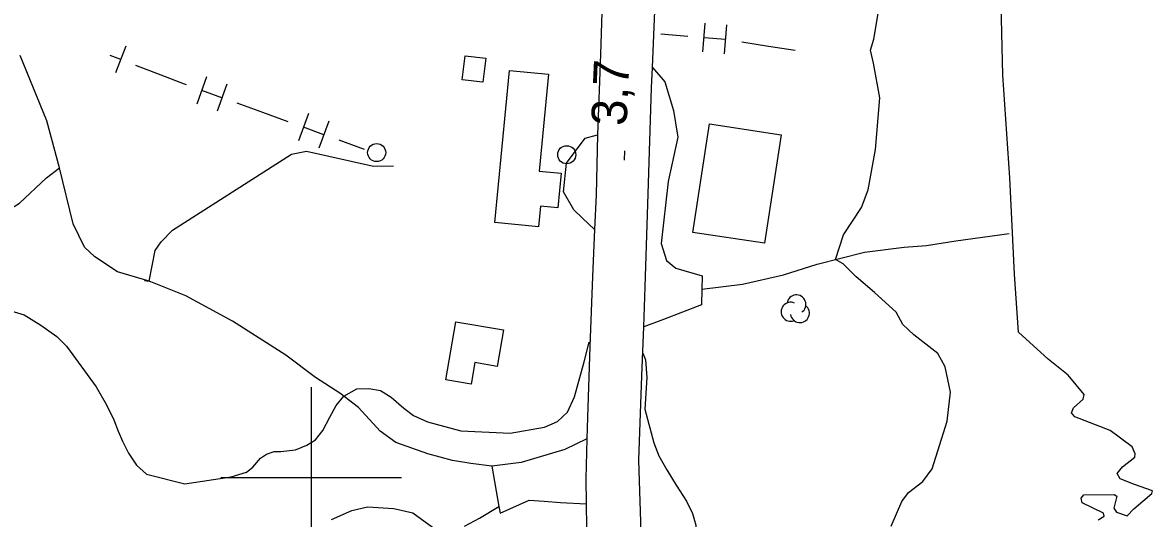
# Model space of a CAD drawing. Extents: x 362852 to 366875, y 5563573 to 5566479.
# Drawn here: x 363568 to 363693.2, y 5564195.5 to 5564250.4 of the extents above; entities that cross this region are included whole.
import ezdxf

# ---------------------------------------------------------------- set-up
doc = ezdxf.new("R2010")
doc.units = 0
for name, color, linetype in [('Niveau 19', 7, 'Continuous'), ('Niveau 2', 7, 'Continuous'), ('Niveau 21', 7, 'Continuous'), ('Niveau 22', 7, 'Continuous'), ('Niveau 3', 7, 'Continuous'), ('Niveau 31', 7, 'Continuous'), ('Niveau 36', 7, 'Continuous'), ('Niveau 37', 7, 'Continuous'), ('Niveau 4', 7, 'Continuous'), ('Niveau 44', 7, 'Continuous'), ('Niveau 61', 7, 'Continuous')]:
    doc.layers.add(name, color=color, linetype=linetype)

msp = doc.modelspace()

# ---------------------------------------------------------------- linework, layer by layer
at = {"layer": 'Niveau 19'}
for points in [[(363637.83, 5564245.44), (363639.21, 5564243.84), (363640.16, 5564240.67), (363640.62, 5564237.71), (363639.58, 5564232.8), (363638.77, 5564225.94), (363639.37, 5564224.07), (363640.42, 5564223.2), (363643.34, 5564222.36), (363643.3, 5564220.89), (363643.25, 5564219.13), (363639.05, 5564217.53), (363636.85, 5564216.69)], [(363631.4, 5564227.5), (363630.06, 5564228.74), (363629.11, 5564229.67), (363627.95, 5564231.68), (363628.31, 5564234.84), (363630.37, 5564237.61), (363631.72, 5564237.98)], [(363630.55, 5564204.27), (363628.12, 5564203.12), (363623.26, 5564201.67), (363620.03, 5564201.27), (363620.81, 5564196.8), (363620.94, 5564196.04), (363624.17, 5564197.5), (363625.84, 5564197.39), (363627.62, 5564197.24), (363630.48, 5564197.07)]]:
    msp.add_lwpolyline(points, dxfattribs=at)
at = {"layer": 'Niveau 2'}
for points in [[(363664.28, 5564194.59), (363665.45, 5564197.34), (363666.21, 5564198.35), (363667.77, 5564199.57), (363668.82, 5564200.95), (363670.49, 5564206.23), (363670.83, 5564209.45), (363670.26, 5564212.28), (363669.45, 5564213.76), (363666.77, 5564215.83), (363665.55, 5564216.95), (363664.84, 5564218.34), (363662.42, 5564220.52), (363660.38, 5564222.23), (363658.95, 5564223.7), (363658.12, 5564224.16), (363658.98, 5564226.91), (363660.97, 5564229.94), (363661.72, 5564231.89), (363662.53, 5564236.37), (363663.01, 5564242.09), (363662.33, 5564245.94), (363661.99, 5564247.36), (363662.35, 5564248.58), (363662.85, 5564251.42)], [(363562.53, 5564219.73), (363568.19, 5564218.03), (363570.05, 5564216.88), (363571.83, 5564215.62), (363572.9, 5564214.57), (363576.17, 5564210.06), (363577.33, 5564208.04), (363578.15, 5564206.38), (363578.61, 5564205.14), (363579.08, 5564204.02), (363579.77, 5564202.68), (363580.64, 5564201.36), (363581.74, 5564200.38), (363586.01, 5564199.29), (363591.13, 5564200.07), (363592.84, 5564200.6), (363593.55, 5564201.15), (363594.39, 5564202.13), (363595.07, 5564202.6), (363595.89, 5564202.88), (363596.64, 5564202.89), (363598.25, 5564203.06), (363599.53, 5564203.6)], [(363599.53, 5564203.6), (363600.47, 5564204.19), (363601.29, 5564205.22), (363602.06, 5564206.67), (363602.77, 5564207.97), (363603.64, 5564209.02), (363605.06, 5564209.81), (363606.41, 5564209.87), (363607.69, 5564209.66), (363608.88, 5564208.91), (363610.27, 5564207.68), (363611.36, 5564206.88), (363612.91, 5564206.16), (363616.57, 5564205.19), (363622.06, 5564204.93), (363625.85, 5564205.59), (363627.29, 5564206.19), (363628.42, 5564207.23), (363629.2, 5564208.94), (363630.26, 5564212.82), (363630.79, 5564214.99), (363630.89, 5564214.97)], [(363636.74, 5564213.78), (363637.05, 5564213.05), (363637.18, 5564211.1), (363636.97, 5564207.57), (363637.97, 5564203.86), (363638.52, 5564202.4), (363639.43, 5564200.84), (363640.45, 5564199.14), (363641.58, 5564197.36), (363642.26, 5564196.02), (363642.62, 5564194.73), (363642.74, 5564193.4), (363642.44, 5564192.47), (363640.92, 5564189.82), (363640.63, 5564188.45), (363640.72, 5564186.29), (363640.95, 5564184.39), (363641.27, 5564182.58), (363641.65, 5564181.24), (363642.05, 5564179.4), (363642.62, 5564177.89), (363645.94, 5564172.53), (363646.9, 5564171.87), (363647.98, 5564171.38)]]:
    msp.add_lwpolyline(points, dxfattribs=at)
at = {"layer": 'Niveau 21'}
for points in [[(363632.31, 5564255.06), (363632.07, 5564246.92), (363631.72, 5564237.98), (363631.57, 5564231.34), (363631.4, 5564227.5), (363631.18, 5564222.28), (363630.87, 5564214.51), (363630.61, 5564206.64), (363630.55, 5564204.27), (363630.45, 5564199.87), (363630.48, 5564197.07), (363630.54, 5564191.9)], [(363636.59, 5564192.78), (363636.31, 5564201.93), (363636.65, 5564211.28), (363636.85, 5564216.69), (363637.01, 5564221.14), (363637.35, 5564231.45), (363637.73, 5564243.2), (363637.83, 5564245.44), (363638.13, 5564252.6)]]:
    msp.add_lwpolyline(points, dxfattribs=at)
at = {"layer": 'Niveau 22'}
for points in [[(363620.03, 5564201.27), (363617.71, 5564201.55), (363615.68, 5564201.9), (363612.94, 5564202.62), (363609.4, 5564203.89), (363607.65, 5564205.13), (363605.24, 5564207.75), (363603.19, 5564209.34), (363600.49, 5564211.1), (363597.19, 5564213.55), (363591.27, 5564217.34), (363586.12, 5564220.15), (363582.05, 5564221.77), (363578.54, 5564222.8), (363576.04, 5564224.45), (363574.89, 5564225.53), (363573.62, 5564228.13), (363572.12, 5564234.34), (363570.71, 5564239.55), (363567.74, 5564246.76)], [(363581.55, 5564221.84), (363582.05, 5564221.77), (363582.7, 5564225.17), (363583.39, 5564226.12), (363584.62, 5564227.43), (363591.7, 5564231.91), (363597.82, 5564235.85), (363599.47, 5564236.19), (363606.91, 5564234.51), (363609.11, 5564234.54)], [(363537.28, 5564226.6), (363539.83, 5564227.5), (363542.31, 5564227.81), (363545.76, 5564227.98), (363550.07, 5564227.59), (363553.32, 5564227.72), (363555.86, 5564228.49), (363557.79, 5564228.94), (363559.74, 5564228.67), (363561.77, 5564228.73), (363564.06, 5564229.96), (363565.49, 5564230.26), (363567.11, 5564230.04), (363567.7, 5564230.41), (363570.68, 5564233.21), (363572.12, 5564234.34)], [(363643.3, 5564220.89), (363647.8, 5564221.43), (363652.36, 5564222.48), (363656.09, 5564223.66), (363661.31, 5564224.96), (363665.71, 5564225.53), (363668.2, 5564225.73), (363671.44, 5564226.23), (363677.34, 5564227.06)], [(363602.24, 5564195.36), (363604.5, 5564196.33), (363606.26, 5564196.76), (363609.18, 5564196.57), (363611.26, 5564196.08), (363613.43, 5564194.49)], [(363617.01, 5564194.61), (363618.65, 5564195.48), (363620.81, 5564196.8)]]:
    msp.add_lwpolyline(points, dxfattribs=at)
at = {"layer": 'Niveau 3'}
msp.add_line((363634.72, 5564235.16), (363634.76, 5564236.2), dxfattribs=at)
at = {"layer": 'Niveau 31'}
for points in [[(363617.07, 5564246.74), (363619.34, 5564246.47), (363619.02, 5564243.81), (363616.75, 5564244.08), (363617.07, 5564246.74)], [(363620.35, 5564228.27), (363621.97, 5564245.11), (363626.31, 5564244.69), (363625.27, 5564233.95), (363627.71, 5564233.72), (363627.34, 5564229.89), (363625.4, 5564230.07), (363625.18, 5564227.8), (363620.35, 5564228.27)], [(363644.15, 5564239.21), (363652.09, 5564238), (363650.25, 5564225.96), (363642.31, 5564227.17), (363644.15, 5564239.21)], [(363616.03, 5564217.27), (363621.3, 5564216.37), (363620.61, 5564212.32), (363618.13, 5564212.75), (363617.72, 5564210.36), (363614.93, 5564210.83), (363616.03, 5564217.27)]]:
    msp.add_lwpolyline(points, dxfattribs=at)
at = {"layer": 'Niveau 36'}
for centre in [(363607.26, 5564236.02), (363628.32, 5564235.78)]:
    msp.add_circle(centre, 1, dxfattribs=at)
at = {"layer": 'Niveau 37'}
for p, q in [((363638.76, 5564249.17), (363641.75, 5564248.92)), ((363647.71, 5564248.29), (363650.68, 5564247.82)), ((363650.68, 5564247.82), (363653.64, 5564247.36)), ((363583.38, 5564244.6), (363580.58, 5564245.68)), ((363594.64, 5564240.46), (363591.82, 5564241.48)), ((363597.46, 5564239.44), (363594.64, 5564240.46)), ((363605.92, 5564236.37), (363603.1, 5564237.39))]:
    msp.add_line(p, q, dxfattribs=at)
for points in [[(363643.41, 5564247.17), (363643.68, 5564250.36)], [(363645.8, 5564246.97), (363646.07, 5564250.16)], [(363643.54, 5564248.77), (363645.93, 5564248.57)], [(363579.48, 5564247.82), (363578.32, 5564244.84)], [(363578.9, 5564246.33), (363577.74, 5564246.78)], [(363586.18, 5564243.52), (363585.96, 5564243.6), (363583.38, 5564244.6)], [(363588.41, 5564244.41), (363587.32, 5564241.4)], [(363590.12, 5564242.09), (363587.87, 5564242.91)], [(363590.67, 5564243.6), (363589.58, 5564240.59)], [(363599.7, 5564240.33), (363598.61, 5564237.32)], [(363601.41, 5564238), (363599.15, 5564238.82)], [(363601.95, 5564239.51), (363600.86, 5564236.5)]]:
    msp.add_lwpolyline(points, dxfattribs=at)
at = {"layer": 'Niveau 4'}
for points in [[(363687.87, 5564195.7), (363687.79, 5564196.04), (363685.43, 5564197.18), (363685.33, 5564197.71), (363685.62, 5564198.08), (363688.99, 5564198.11), (363689.27, 5564197.92), (363688.94, 5564196.59), (363689.25, 5564196.15), (363690.42, 5564195.76), (363691.17, 5564196.52), (363693.15, 5564198.23), (363693.22, 5564198.51), (363691.22, 5564199.24), (363689.65, 5564199.84), (363689.33, 5564200.45), (363689.9, 5564201.2), (363691.26, 5564202.27), (363691.31, 5564202.61), (363690.98, 5564203.41), (363688.53, 5564205.21), (363684.63, 5564206.71), (363684.25, 5564207.18), (363684.46, 5564207.71), (363685.56, 5564208.67), (363685.65, 5564209.21), (363683.87, 5564211.35), (363681.68, 5564213.13), (363678.38, 5564216.11), (363677.95, 5564222.53), (363677.41, 5564233.23), (363676.65, 5564244.59), (363676.31, 5564258.71)], [(363687.22, 5564195.3), (363687.87, 5564195.7)]]:
    msp.add_lwpolyline(points, dxfattribs=at)
at = {"layer": 'Niveau 44'}
for centre, start, end in [((363653.77, 5564219.19), 304.3592, 171.8163), ((363653.13, 5564218.37), 66.2054, 291.894), ((363654.16, 5564218.22), 189.0269, 51.7112)]:
    msp.add_arc(centre, 1.05, start, end, dxfattribs=at)
at = {"layer": 'Niveau 61'}
for p, q in [((363600, 5564210), (363600, 5564190)), ((363590, 5564200), (363610, 5564200))]:
    msp.add_line(p, q, dxfattribs=at)

# ---------------------------------------------------------------- texts
at = {"layer": 'Niveau 3'}
msp.add_text('3,7  ', height=3.93, rotation=87.4441, dxfattribs=at).set_placement((363634.95, 5564238.92))

doc.saveas('drawing.dxf')
